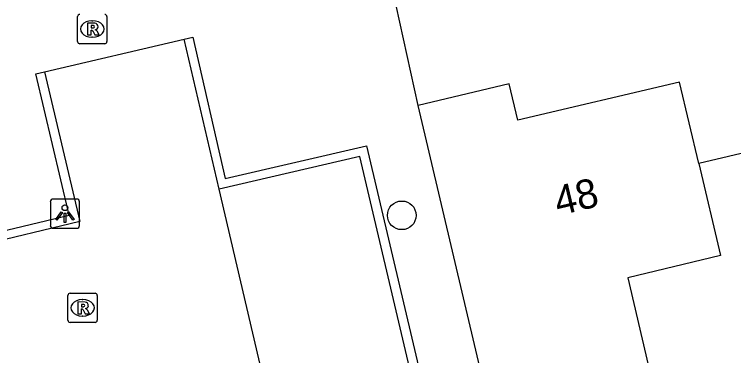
# Model space of a CAD drawing. Extents: x 158038 to 159242, y 380133 to 381214.
# Drawn here: x 158514.23 to 158538.79, y 380576.22 to 380587.87 of the extents above; entities that cross this region are included whole.
import ezdxf

# ---------------------------------------------------------------- set-up
doc = ezdxf.new("R2010")
doc.units = 0
for name, color, linetype in [('IMGEO_Boom', 7, 'Continuous'), ('IMGEO_Lichtpunt', 7, 'Continuous'), ('IMGEO_Muur', 7, 'Continuous'), ('IMGEO_Pand', 7, 'Continuous'), ('IMGEO_Pand_nummerreeks', 7, 'Continuous'), ('IMGEO_Rijbaan_lokaal_open', 7, 'Continuous'), ('IMGEO_Rioolput', 7, 'Continuous'), ('IMGEO_Voetpad_open', 7, 'Continuous')]:
    doc.layers.add(name, color=color, linetype=linetype)

msp = doc.modelspace()

# ---------------------------------------------------------------- linework, layer by layer
at = {"layer": 'IMGEO_Boom'}
msp.add_circle((158527.46, 380581.007), 0.489, dxfattribs=at)
at = {"layer": 'IMGEO_Lichtpunt'}
for p, q in [((158515.462, 380581.468), (158515.462, 380580.661)), ((158515.462, 380581.468), (158515.462, 380580.661)), ((158516.364, 380581.563), (158515.556, 380581.563)), ((158516.364, 380581.563), (158515.556, 380581.563)), ((158516.458, 380580.661), (158516.458, 380581.468)), ((158516.458, 380580.661), (158516.458, 380581.468)), ((158515.556, 380580.567), (158516.364, 380580.567)), ((158515.556, 380580.567), (158516.364, 380580.567))]:
    msp.add_line(p, q, dxfattribs=at)
for points in [[(158515.836, 380581.132), (158515.875, 380581.104), (158515.687, 380580.842), (158515.649, 380580.869), (158515.836, 380581.132)], [(158515.938, 380581.084), (158515.985, 380581.084), (158515.985, 380580.762), (158515.938, 380580.762), (158515.938, 380581.084)], [(158516.048, 380581.104), (158516.086, 380581.131), (158516.273, 380580.869), (158516.234, 380580.841), (158516.048, 380581.104)]]:
    msp.add_lwpolyline(points, dxfattribs=at)
msp.add_circle((158515.961, 380581.266), 0.0994, dxfattribs=at)
for centre, start, end in [((158515.556, 380581.468), 90, 180), ((158515.556, 380581.468), 90, 180), ((158516.364, 380581.468), 0, 90), ((158516.364, 380581.468), 0, 90), ((158515.556, 380580.661), 180, 270), ((158515.556, 380580.661), 180, 270), ((158516.364, 380580.661), 270, 0), ((158516.364, 380580.661), 270, 360)]:
    msp.add_arc(centre, 0.0946, start, end, dxfattribs=at)
at = {"layer": 'IMGEO_Muur'}
for points in [[(158520.034, 380587.025), (158520.325, 380587.091), (158521.425, 380582.266), (158526.259, 380583.376), (158530.751, 380564.308), (158530.924, 380563.572), (158531.096, 380562.845), (158531.272, 380562.097), (158531.443, 380561.372)], [(158521.226, 380581.904), (158520.034, 380587.025)], [(158484.11, 380578.509), (158512.05, 380585.125), (158513.189, 380580.313), (158516.108, 380581.01), (158514.972, 380585.842), (158515.264, 380585.911)], [(158515.264, 380585.911), (158516.468, 380580.791), (158512.967, 380579.951)], [(158526.235, 380560.474), (158531.071, 380561.589), (158526.028, 380583.018), (158521.226, 380581.904)]]:
    msp.add_lwpolyline(points, dxfattribs=at)
at = {"layer": 'IMGEO_Pand'}
for points in [[(158537.599, 380582.776), (158536.939, 380585.557), (158531.424, 380584.255), (158531.131, 380585.497), (158528.016, 380584.761)], [(158530.413, 380574.61), (158528.016, 380584.761)], [(158543.732, 380581.193), (158543.051, 380584.064), (158537.599, 380582.776)], [(158537.599, 380582.776), (158538.346, 380579.632), (158535.172, 380578.877), (158535.874, 380575.9)]]:
    msp.add_lwpolyline(points, dxfattribs=at)
at = {"layer": 'IMGEO_Rijbaan_lokaal_open'}
for points in [[(158515.264, 380585.911), (158520.034, 380587.025)], [(158526.235, 380560.474), (158521.226, 380581.904)]]:
    msp.add_lwpolyline(points, dxfattribs=at)
at = {"layer": 'IMGEO_Rioolput'}
for p, q in [((158516.394, 380586.943), (158516.394, 380587.795)), ((158516.882, 380587.649), (158516.907, 380587.649)), ((158517.395, 380587.795), (158517.395, 380586.943)), ((158517.321, 380586.869), (158516.469, 380586.869)), ((158516.905, 380587.089), (158516.88, 380587.089)), ((158516.063, 380577.422), (158516.063, 380578.274)), ((158516.138, 380578.348), (158516.99, 380578.348)), ((158517.064, 380578.274), (158517.064, 380577.422)), ((158516.551, 380578.128), (158516.576, 380578.128)), ((158516.574, 380577.568), (158516.549, 380577.568)), ((158516.99, 380577.348), (158516.138, 380577.348))]:
    msp.add_line(p, q, dxfattribs=at)
for points in [[(158516.394, 380586.943), (158516.394, 380587.795)], [(158517.395, 380587.795), (158517.395, 380586.943)], [(158516.983, 380587.567), (158516.731, 380587.569), (158516.731, 380587.169)], [(158516.909, 380587.488), (158516.855, 380587.488), (158516.855, 380587.407)], [(158516.855, 380587.407), (158516.907, 380587.407)], [(158516.731, 380587.169), (158516.855, 380587.169), (158516.855, 380587.331), (158516.866, 380587.331)], [(158516.913, 380587.302), (158516.984, 380587.169), (158517.124, 380587.169), (158517.059, 380587.295)], [(158517.321, 380586.869), (158516.469, 380586.869)], [(158516.063, 380577.422), (158516.063, 380578.274)], [(158516.138, 380578.348), (158516.99, 380578.348)], [(158517.064, 380578.274), (158517.064, 380577.422)], [(158516.652, 380578.046), (158516.4, 380578.048), (158516.4, 380577.648)], [(158516.4, 380577.648), (158516.524, 380577.648), (158516.524, 380577.81), (158516.535, 380577.81)], [(158516.578, 380577.967), (158516.524, 380577.967), (158516.524, 380577.886)], [(158516.524, 380577.886), (158516.576, 380577.886)], [(158516.582, 380577.781), (158516.653, 380577.648), (158516.793, 380577.648), (158516.728, 380577.774)], [(158516.99, 380577.348), (158516.138, 380577.348)]]:
    msp.add_lwpolyline(points, dxfattribs=at)
for centre, radius, start, end in [((158516.471, 380587.793), 0.0765, 91.552, 178.448), ((158516.471, 380587.793), 0.0765, 91.552, 178.448), ((158517.319, 380587.793), 0.0765, 1.552, 88.448), ((158517.319, 380587.793), 0.0765, 1.552, 88.448), ((158516.891, 380587.596), 0.19, 274.7715, 282.9687), ((158516.915, 380587.392), 0.0964, 77.0061, 93.1865), ((158516.929, 380587.449), 0.0378, 276.6634, 79.6772), ((158516.982, 380587.457), 0.109, 350.3612, 89.416), ((158516.98, 380587.457), 0.112, 277.5842, 350.9817), ((158516.865, 380587.278), 0.0533, 26.0293, 88.6989), ((158516.964, 380587.242), 0.108, 29.5134, 73.7905), ((158516.471, 380586.945), 0.0765, 181.552, 268.448), ((158516.471, 380586.945), 0.0765, 181.552, 268.448), ((158517.319, 380586.945), 0.0765, 271.552, 358.448), ((158517.319, 380586.945), 0.0765, 271.552, 358.448), ((158516.14, 380578.272), 0.0765, 91.552, 178.448), ((158516.14, 380578.272), 0.0765, 91.552, 178.448), ((158516.988, 380578.272), 0.0765, 1.552, 88.448), ((158516.988, 380578.272), 0.0765, 1.552, 88.448), ((158516.651, 380577.936), 0.109, 350.3612, 89.416), ((158516.534, 380577.757), 0.0533, 26.0293, 88.6989), ((158516.56, 380578.075), 0.19, 274.7715, 282.9687), ((158516.584, 380577.871), 0.0964, 77.0061, 93.1865), ((158516.598, 380577.928), 0.0378, 276.6634, 79.6772), ((158516.649, 380577.936), 0.112, 277.5842, 350.9817), ((158516.633, 380577.721), 0.108, 29.5134, 73.7905), ((158516.14, 380577.424), 0.0765, 181.552, 268.448), ((158516.14, 380577.424), 0.0765, 181.552, 268.448), ((158516.988, 380577.424), 0.0765, 271.552, 358.448), ((158516.988, 380577.424), 0.0765, 271.552, 358.448)]:
    msp.add_arc(centre, radius, start, end, dxfattribs=at)
for centre, major_axis, ratio, start_param, end_param in [((158516.881, 380587.369), (-0.387, 0.002), 0.722429, 4.712389, 7.853982), ((158516.906, 380587.369), (-0.39, 0.002), 0.717154, 1.570796, 4.712389), ((158516.55, 380577.848), (-0.387, 0.002), 0.722429, 4.712389, 7.853982), ((158516.575, 380577.848), (-0.39, 0.002), 0.717154, 1.570796, 4.712389)]:
    msp.add_ellipse(centre, major_axis=major_axis, ratio=ratio, start_param=start_param, end_param=end_param, dxfattribs=at)
at = {"layer": 'IMGEO_Voetpad_open'}
msp.add_lwpolyline([(158528.016, 380584.761), (158527.141, 380588.748), (158536.853, 380591.072)], dxfattribs=at)

# ---------------------------------------------------------------- texts
at = {"layer": 'IMGEO_Pand_nummerreeks'}
msp.add_text('48', height=1, rotation=13.3447, dxfattribs=at).set_placement((158532.798, 380580.99))

doc.saveas('drawing.dxf')
